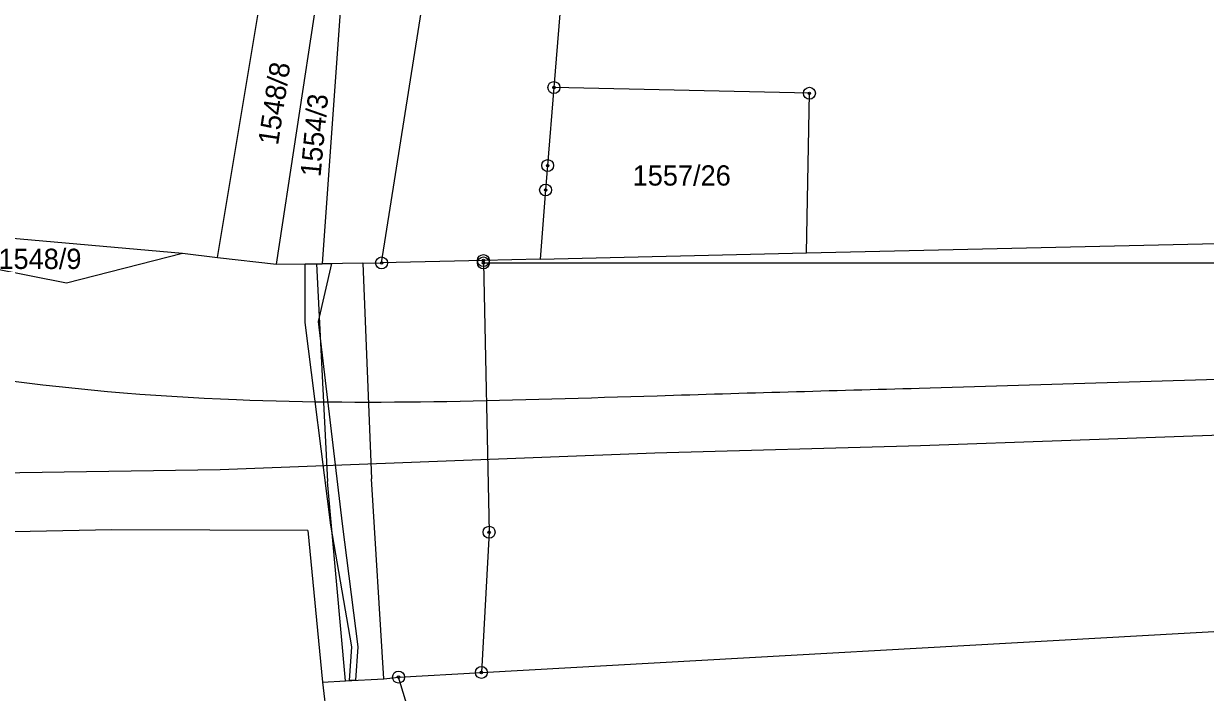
# Model space of a CAD drawing. Extents: x -755819 to -753140, y -1169796 to -1166000.
# Drawn here: x -755357.1 to -755258.2, y -1167840.7 to -1167784.6 of the extents above; entities that cross this region are included whole.
import ezdxf

# ---------------------------------------------------------------- set-up
doc = ezdxf.new("R2010")
doc.units = 0
for name, color, linetype in [('Vrstva 1', 7, 'Continuous'), ('Vrstva 10', 7, 'Continuous'), ('Vrstva 18', 7, 'Continuous'), ('Vrstva 24', 7, 'Continuous'), ('Vrstva 27', 7, 'Continuous'), ('Vrstva 4', 7, 'Continuous'), ('Vrstva 6', 7, 'Continuous')]:
    doc.layers.add(name, color=color, linetype=linetype)

msp = doc.modelspace()

# ---------------------------------------------------------------- linework, layer by layer
at = {"layer": 'Vrstva 1'}
for p, q in [((-755327.17, -1167804.68), (-755320.63, -1167763.33)), ((-755340.91, -1167804.22), (-755336.38, -1167776.97)), ((-755335.97, -1167804.8), (-755331.63, -1167776.31)), ((-755311.65, -1167776.29), (-755312.74, -1167789.98)), ((-755312.74, -1167789.98), (-755313.26, -1167796.52)), ((-755291.34, -1167790.46), (-755312.74, -1167789.98)), ((-755291.59, -1167803.85), (-755291.34, -1167790.46)), ((-755313.26, -1167796.52), (-755313.43, -1167798.57)), ((-755313.43, -1167798.57), (-755313.89, -1167804.37)), ((-755380.16, -1167800.63), (-755343.85, -1167803.87)), ((-755291.59, -1167803.85), (-755198.5, -1167801.7)), ((-755364.97, -1167804.09), (-755353.56, -1167806.34)), ((-755353.56, -1167806.34), (-755343.85, -1167803.87)), ((-755343.85, -1167803.87), (-755340.91, -1167804.22)), ((-755340.91, -1167804.22), (-755335.97, -1167804.8)), ((-755335.97, -1167804.8), (-755332.62, -1167804.75)), ((-755332.62, -1167804.75), (-755332.15, -1167804.75)), ((-755328.73, -1167804.7), (-755332.15, -1167804.75)), ((-755328.73, -1167804.7), (-755327.17, -1167804.68)), ((-755318.64, -1167804.48), (-755327.17, -1167804.68)), ((-755313.89, -1167804.37), (-755318.64, -1167804.48)), ((-755318.64, -1167804.48), (-755318.64, -1167804.68)), ((-755318.64, -1167804.68), (-755318.16, -1167827.25)), ((-755313.89, -1167804.37), (-755291.59, -1167803.85)), ((-755349.77, -1167827.04), (-755361.5, -1167827.28)), ((-755333.35, -1167827.11), (-755349.77, -1167827.04)), ((-755333.35, -1167827.11), (-755332.12, -1167839.81)), ((-755318.16, -1167827.25), (-755318.81, -1167839.01)), ((-755318.81, -1167839.01), (-755192.4, -1167831.92)), ((-755326.98, -1167839.53), (-755325.75, -1167839.4)), ((-755325.75, -1167839.4), (-755318.81, -1167839.01)), ((-755323.4, -1167847.14), (-755325.75, -1167839.4)), ((-755332.12, -1167839.81), (-755330.19, -1167839.7)), ((-755332.12, -1167839.81), (-755330.85, -1167850.86)), ((-755330.19, -1167839.7), (-755326.98, -1167839.53))]:
    msp.add_line(p, q, dxfattribs=at)
at = {"layer": 'Vrstva 10'}
for p, q in [((-755282.14, -1167815.18), (-755257.16, -1167814.43)), ((-755282.03, -1167819.99), (-755256.87, -1167819.08)), ((-755340.69, -1167822.01), (-755304.28, -1167820.6)), ((-755304.28, -1167820.6), (-755282.03, -1167819.99)), ((-755375.66, -1167822.53), (-755340.69, -1167822.01))]:
    msp.add_line(p, q, dxfattribs=at)
msp.add_spline([(-755404.4, -1167802.41), (-755382.09, -1167809.81), (-755339.31, -1167816.14), (-755304.1, -1167815.81), (-755282.14, -1167815.18)], degree=3, dxfattribs=at)
at = {"layer": 'Vrstva 24'}
for centre, radius in [((-755312.74, -1167789.98), 0.5), ((-755312.74, -1167789.98), 0.1), ((-755291.34, -1167790.46), 0.5), ((-755291.34, -1167790.46), 0.1), ((-755313.26, -1167796.52), 0.5), ((-755313.26, -1167796.52), 0.1), ((-755313.43, -1167798.57), 0.5), ((-755313.43, -1167798.57), 0.1), ((-755327.17, -1167804.68), 0.5), ((-755327.17, -1167804.68), 0.1), ((-755318.64, -1167804.48), 0.5), ((-755318.64, -1167804.68), 0.5), ((-755318.64, -1167804.48), 0.1), ((-755318.64, -1167804.68), 0.1), ((-755318.16, -1167827.25), 0.5), ((-755318.16, -1167827.25), 0.1), ((-755325.75, -1167839.4), 0.5), ((-755325.75, -1167839.4), 0.1), ((-755318.81, -1167839.01), 0.5), ((-755318.81, -1167839.01), 0.1)]:
    msp.add_circle(centre, radius, dxfattribs=at)
at = {"layer": 'Vrstva 27'}
for p, q in [((-755333.57, -1167809.67), (-755333.56, -1167804.76)), ((-755333.56, -1167804.76), (-755332.62, -1167804.75)), ((-755332.62, -1167804.75), (-755332.15, -1167804.75)), ((-755331.36, -1167804.74), (-755332.48, -1167809.59)), ((-755332.15, -1167804.75), (-755331.36, -1167804.74)), ((-755331.43, -1167826.67), (-755333.57, -1167809.67)), ((-755332.48, -1167809.59), (-755330.47, -1167826.55)), ((-755330.47, -1167826.55), (-755329.15, -1167836.85)), ((-755329.65, -1167836.87), (-755331.43, -1167826.67)), ((-755329.85, -1167839.68), (-755329.65, -1167836.87)), ((-755329.15, -1167836.85), (-755329.35, -1167839.66)), ((-755329.35, -1167839.66), (-755329.85, -1167839.68))]:
    msp.add_line(p, q, dxfattribs=at)
at = {"layer": 'Vrstva 4'}
for p, q in [((-755332.62, -1167804.75), (-755331.71, -1167823.01)), ((-755328.73, -1167804.7), (-755328.01, -1167822.78)), ((-755330.19, -1167839.7), (-755331.71, -1167823.01)), ((-755326.98, -1167839.53), (-755328.01, -1167822.78))]:
    msp.add_line(p, q, dxfattribs=at)
at = {"layer": 'Vrstva 6'}
for p, q in [((-755330.13, -1167776.33), (-755332.15, -1167804.75)), ((-755318.64, -1167804.68), (-755234.1, -1167804.68))]:
    msp.add_line(p, q, dxfattribs=at)

# ---------------------------------------------------------------- texts
at = {"layer": 'Vrstva 18'}
for s, rotation, p in [('1548/8', 81.36001, (-755335.843, -1167794.874)), ('1554/3', 84.62587, (-755332.283, -1167797.519))]:
    msp.add_text(s, height=1.7, rotation=rotation, dxfattribs=at).set_placement(p)
for s, p in [('1557/26', (-755306.141, -1167798.2)), ('1548/9', (-755359.255, -1167805.19))]:
    msp.add_text(s, height=1.7, dxfattribs=at).set_placement(p)

doc.saveas('drawing.dxf')
